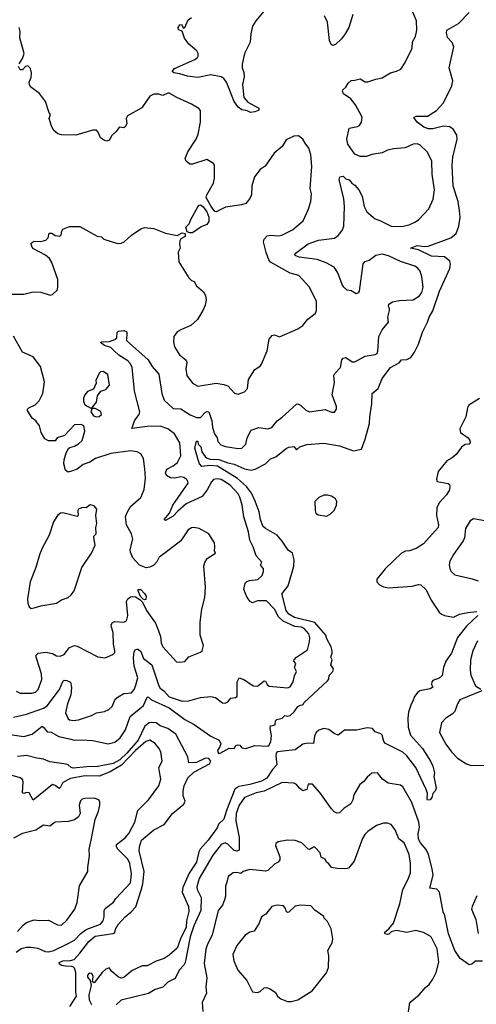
# Model space of a CAD drawing. Extents: x 2057697 to 2160550, y 827490 to 1016834.
# Tile 398 of 509: x 2071372 to 2074890, y 1000931 to 1008515. Entities that reach past the tile are written whole.
import ezdxf

# ---------------------------------------------------------------- set-up
doc = ezdxf.new("R2010")
doc.units = 0

msp = doc.modelspace()

# ---------------------------------------------------------------- linework, layer by layer
at = {"layer": '0CON20XD'}
for points in [[(2071245, 1003017.5), (2071405, 1002993.3), (2071469.3, 1003010.7), (2071545, 1003072.5), (2071561.7, 1003061.7), (2071585, 1003030), (2071615, 1003027.5), (2071673.5, 1002993.5), (2071755, 1002975.6), (2071795, 1002965.8), (2071845, 1002968.6), (2071935, 1002961.9), (2072055, 1002936.7), (2072105, 1002949.5), (2072146.1, 1002983.9), (2072187.8, 1003045), (2072222.7, 1003147.3), (2072326.1, 1003233.9), (2072355, 1003295.8), (2072365, 1003297.5), (2072387.4, 1003277.4), (2072524.1, 1003214.1), (2072645, 1003124.5), (2072716.6, 1003086.6), (2072845, 1002995.7), (2072910, 1002965), (2072921.7, 1002938.3), (2072915.6, 1002915), (2072896.5, 1002885), (2072905, 1002864), (2072918, 1002865), (2072985, 1002903.6), (2073025, 1002900.8), (2073037.5, 1002925), (2073049.8, 1002930.2), (2073067.6, 1002927.6), (2073085, 1002906.7), (2073115, 1002902), (2073185, 1002924.2), (2073285, 1002920.7), (2073295, 1002926.4), (2073306, 1002955), (2073312.8, 1003002.8), (2073303.1, 1003055), (2073305, 1003076.2), (2073340, 1003085), (2073343.5, 1003115), (2073354.7, 1003125.3), (2073393.6, 1003136.4), (2073414.7, 1003155.3), (2073435, 1003150.9), (2073455, 1003156.2), (2073487.1, 1003185), (2073515.5, 1003225), (2073535, 1003236.1), (2073555, 1003238.8), (2073564.1, 1003255.9), (2073745, 1003422.5), (2073753.3, 1003435), (2073757.5, 1003465), (2073784.2, 1003495), (2073788.8, 1003515), (2073769.4, 1003545), (2073779.4, 1003585), (2073770.5, 1003605), (2073780.9, 1003635), (2073780.4, 1003655), (2073772.9, 1003685), (2073738.8, 1003745), (2073732, 1003775), (2073645, 1003873.3), (2073490, 1003910), (2073446.7, 1003935), (2073425, 1003964.5), (2073393.9, 1004085), (2073395.5, 1004095), (2073441.7, 1004155), (2073485.7, 1004305), (2073487.9, 1004355), (2073472.9, 1004405), (2073439.6, 1004429.6), (2073395, 1004497.5), (2073355, 1004543.8), (2073265, 1004596), (2073245.8, 1004615), (2073227.5, 1004665), (2073218.5, 1004725), (2073185.7, 1004805.7), (2073158.3, 1004868.3), (2073119.1, 1004919.1), (2073051.6, 1004981.6), (2072896.7, 1005076.7), (2072837.7, 1005082.3), (2072775, 1005072.9), (2072757.5, 1005095), (2072746.7, 1005125), (2072721.4, 1005215), (2072735, 1005267.5), (2072745, 1005267.5), (2072746.2, 1005245), (2072766.7, 1005225), (2072776.8, 1005186.8), (2072800.1, 1005150.1), (2072816.8, 1005136.8), (2072839.7, 1005129.7), (2072907.1, 1005127.1), (2072975, 1005101.4), (2073025, 1005091), (2073105, 1005055.2), (2073155, 1005045.3), (2073187.4, 1005052.6), (2073266.6, 1005093.4), (2073305, 1005133.3), (2073345, 1005148.8), (2073425, 1005212.5), (2073445, 1005221.4), (2073485, 1005228.8), (2073505, 1005202.5), (2073530, 1005225), (2073585, 1005243.3), (2073715, 1005254.4), (2073835, 1005233.3), (2073945, 1005193.1), (2074005, 1005208.1), (2074033.8, 1005283.8), (2074067.7, 1005405), (2074068.7, 1005455), (2074085.3, 1005555), (2074087.7, 1005635), (2074134.8, 1005675.2), (2074165, 1005752.5), (2074228.5, 1005835), (2074295, 1005873.3), (2074315, 1005895.6), (2074355, 1005898.8), (2074385, 1005913.1), (2074415, 1005954.4), (2074445.4, 1006015), (2074475, 1006108), (2074515.3, 1006184.7), (2074526.5, 1006223.5), (2074556.5, 1006273.5), (2074605.9, 1006425), (2074685, 1006598.8), (2074692.3, 1006635), (2074686.2, 1006655), (2074645, 1006687.2), (2074545, 1006694.4), (2074445, 1006741.3), (2074382.5, 1006755), (2074435, 1006776.8), (2074487.5, 1006767.5), (2074520.1, 1006769.9), (2074693.8, 1006835), (2074735, 1006868), (2074756.7, 1006925), (2074765.5, 1006995), (2074761.8, 1007045), (2074750, 1007115), (2074712.6, 1007232.6), (2074705.3, 1007395), (2074710, 1007455), (2074741.8, 1007595), (2074740.5, 1007625), (2074715, 1007670), (2074685, 1007690.9), (2074637.5, 1007695), (2074554.3, 1007674.3), (2074521.2, 1007675), (2074485, 1007686.6), (2074435.6, 1007725), (2074409.3, 1007760.7), (2074427.1, 1007772.9), (2074515, 1007771.1), (2074584.2, 1007815.8), (2074637.1, 1007875), (2074701.8, 1008005), (2074709.1, 1008045), (2074681.8, 1008145), (2074716.9, 1008305), (2074705, 1008339.4), (2074669.1, 1008379.1), (2074660, 1008415), (2074663.2, 1008435), (2074753.2, 1008485), (2074835, 1008571.5)], [(2073295, 1008630), (2073190.7, 1008505), (2073166.9, 1008465), (2073153.3, 1008406.7), (2073149.2, 1008340.8), (2073104.6, 1008255), (2073087, 1008173), (2073086.5, 1008145), (2073099.1, 1008109.1), (2073102.9, 1008075), (2073089.4, 1008015), (2073098.9, 1007915), (2073130, 1007880), (2073210, 1007835), (2073216.7, 1007825), (2073210, 1007815), (2073185, 1007806.2), (2073150.7, 1007800.7), (2073125, 1007812.5), (2073085, 1007820), (2073055, 1007840), (2073024.5, 1007885), (2072965.5, 1008035), (2072945, 1008061.1), (2072925, 1008074.6), (2072845, 1008089.4), (2072745, 1008070), (2072665, 1008080), (2072605, 1008098.9), (2072560, 1008105), (2072546.7, 1008115), (2072565, 1008139.2), (2072722.7, 1008207.3), (2072743.3, 1008225), (2072746.7, 1008235), (2072746.2, 1008255), (2072736.7, 1008275), (2072675, 1008326.9), (2072642.2, 1008372.2), (2072625, 1008426.2), (2072596.2, 1008436.2), (2072593.5, 1008455), (2072605, 1008475.5), (2072618.9, 1008478.9), (2072635, 1008450), (2072645, 1008454.3), (2072669.2, 1008515), (2072695, 1008532.9)], [(2074131.7, 1005961.7), (2074138.8, 1006075), (2074163.8, 1006125), (2074213.8, 1006185), (2074208, 1006225), (2074222.5, 1006275), (2074221.7, 1006291.7), (2074213.3, 1006305), (2074217.5, 1006325), (2074245, 1006342.5), (2074295, 1006352.5), (2074405, 1006357.8), (2074451.7, 1006388.3), (2074470.9, 1006415), (2074480.9, 1006455), (2074470.5, 1006535), (2074457.4, 1006577.4), (2074436, 1006605), (2074417.2, 1006617.2), (2074305, 1006652), (2074215, 1006695.8), (2074165, 1006708.8), (2074115, 1006698.1), (2074065, 1006660.9), (2074028.9, 1006651.1), (2074015.7, 1006635), (2073986.7, 1006425), (2073979.5, 1006410.5), (2073965, 1006404), (2073925.9, 1006425.9), (2073895, 1006430.8), (2073868.8, 1006455), (2073855.7, 1006475.7), (2073822.7, 1006565), (2073795, 1006610), (2073733.4, 1006643.4), (2073665, 1006668), (2073525, 1006686.7), (2073498.8, 1006695), (2073490, 1006705), (2073494, 1006715), (2073595, 1006789.2), (2073675, 1006817.3), (2073797.8, 1006832.2), (2073826.3, 1006853.7), (2073857.8, 1006892.2), (2073870, 1006925), (2073874.6, 1007075), (2073870, 1007135), (2073834.3, 1007285), (2073840, 1007305), (2073865, 1007310), (2073885, 1007290), (2073910.7, 1007280.7), (2073932.5, 1007255), (2073955, 1007241.2), (2073984, 1007205), (2074010, 1007155), (2074027.1, 1007075), (2074048, 1007035), (2074110.5, 1006980.5), (2074148, 1006968), (2074234.7, 1006924.7), (2074315, 1006922.2), (2074374.1, 1006935.9), (2074416.7, 1006955), (2074445, 1006974), (2074525, 1007058.8), (2074557.2, 1007132.8), (2074567.5, 1007205), (2074549.6, 1007325), (2074546.5, 1007425), (2074515, 1007494), (2074455, 1007550), (2074435, 1007558.6), (2074405, 1007555.7), (2074343, 1007527), (2074255, 1007520), (2074205, 1007509.4), (2074165, 1007490), (2074085, 1007475.6), (2074045, 1007460), (2073995, 1007461.2), (2073955, 1007480), (2073899.2, 1007555), (2073891.9, 1007595), (2073910.3, 1007679.7), (2073975, 1007691.2), (2073990, 1007700), (2074006.2, 1007725), (2074011.2, 1007765), (2073958.6, 1007858.6), (2073923.3, 1007905), (2073868, 1007945), (2073858.8, 1007965), (2073861.2, 1007975), (2073886.2, 1007995), (2073903.1, 1008026.9), (2073925, 1008046.2), (2073955, 1008048), (2073995, 1008060), (2074035, 1008036), (2074055, 1008035.8), (2074115, 1008058), (2074165, 1008066.7), (2074230, 1008105), (2074275, 1008117.5), (2074310, 1008135), (2074343.3, 1008185), (2074395.8, 1008295), (2074398.6, 1008345), (2074421.9, 1008385), (2074433.1, 1008435), (2074430, 1008505), (2074398.8, 1008578.8)], [(2073938.8, 1008555), (2073906.9, 1008455), (2073880.8, 1008405), (2073851.5, 1008368.5), (2073805, 1008324), (2073785, 1008316.7), (2073772.7, 1008322.7), (2073758.8, 1008355), (2073744.3, 1008495), (2073721.2, 1008545)], [(2071367.5, 1008175), (2071393.9, 1008216.1), (2071406.7, 1008255), (2071373.3, 1008375), (2071376.4, 1008423.6), (2071368.8, 1008455)], [(2071285, 1006402), (2071405, 1006401.2), (2071475, 1006420), (2071535, 1006416.7), (2071607, 1006393), (2071625, 1006397.5), (2071663.3, 1006435), (2071667.5, 1006465), (2071666.2, 1006515), (2071620, 1006645), (2071602, 1006675), (2071570.3, 1006700.3), (2071472.8, 1006752.8), (2071462.5, 1006775), (2071462, 1006795), (2071485, 1006809.2), (2071535, 1006805.8), (2071572.7, 1006817.3), (2071591.2, 1006835), (2071598.3, 1006871.7), (2071619.5, 1006869.5), (2071646.4, 1006853.6), (2071681.7, 1006848.3), (2071691.7, 1006858.3), (2071697.5, 1006885), (2071705, 1006902.5), (2071755, 1006923.3), (2071835, 1006921.2), (2071968.3, 1006848.3), (2072001.7, 1006841.7), (2072020, 1006825), (2072125, 1006790), (2072155, 1006794), (2072177.5, 1006805), (2072233.3, 1006855), (2072305, 1006903.8), (2072335, 1006913.8), (2072405, 1006906.2), (2072495, 1006871.2), (2072585, 1006852.5), (2072625, 1006872.5), (2072648.3, 1006868.3), (2072647.5, 1006845), (2072613.6, 1006826.4), (2072607, 1006813), (2072602.5, 1006785), (2072608.8, 1006755), (2072593.6, 1006723.6), (2072599.5, 1006649.5), (2072675, 1006526.7), (2072695, 1006506.7), (2072717.7, 1006497.7), (2072734.1, 1006464.1), (2072788.3, 1006418.3), (2072805, 1006390), (2072810, 1006355), (2072801.2, 1006315), (2072784, 1006275), (2072742.9, 1006205), (2072690.9, 1006159.1), (2072620.3, 1006129.7), (2072585, 1006110), (2072560, 1006075), (2072558, 1006035), (2072565.8, 1005995), (2072602.6, 1005932.6), (2072655, 1005893.8), (2072658.9, 1005875), (2072651.4, 1005825), (2072661.4, 1005775), (2072705, 1005716.2), (2072745, 1005692.5), (2072885, 1005716.5), (2072945.5, 1005705.5), (2072975, 1005694), (2073027.9, 1005637.9), (2073055, 1005631.4), (2073105, 1005649.2), (2073126.5, 1005675), (2073135, 1005743.8), (2073185, 1005821.2), (2073223.9, 1005846.1), (2073235, 1005862.5), (2073278.6, 1005965), (2073294, 1006055), (2073318, 1006082), (2073335, 1006088.8), (2073375, 1006072.5), (2073515.9, 1006134.1), (2073555, 1006160), (2073592.4, 1006207.6), (2073637, 1006243), (2073651.2, 1006255), (2073658.8, 1006275), (2073658.8, 1006345), (2073605.8, 1006455.8), (2073523.8, 1006545), (2073455, 1006563.5), (2073305, 1006647.8), (2073292.1, 1006665), (2073270.8, 1006720.8), (2073251.2, 1006805), (2073255, 1006825.7), (2073279.2, 1006850.8), (2073306.1, 1006856.1), (2073365, 1006850.9), (2073392.5, 1006855), (2073475, 1006897.5), (2073555.8, 1006965), (2073595, 1007050), (2073615.6, 1007115), (2073620, 1007175), (2073610, 1007215), (2073624.1, 1007384.1), (2073615.8, 1007475), (2073598.8, 1007525), (2073572.9, 1007562.9), (2073553.3, 1007595), (2073519.3, 1007619.3), (2073485, 1007616.7), (2073425, 1007588.8), (2073395, 1007538.8), (2073332.7, 1007487.3), (2073264.3, 1007385.7), (2073225, 1007360), (2073182, 1007305), (2073161.4, 1007235), (2073157.1, 1007165), (2073145, 1007136.7), (2073115, 1007100), (2073081.3, 1007088.7), (2072958.1, 1007071.9), (2072885, 1007034.4), (2072875, 1007038.6), (2072846.7, 1007075), (2072809.4, 1007145), (2072814.4, 1007165.6), (2072865.6, 1007255), (2072874.4, 1007295.6), (2072872, 1007395), (2072865, 1007406.2), (2072815, 1007437.1), (2072705, 1007402.9), (2072682.1, 1007402.1), (2072655.8, 1007425), (2072648.1, 1007445), (2072667, 1007497), (2072731.9, 1007595), (2072747.2, 1007632.8), (2072765.6, 1007725), (2072766.2, 1007815), (2072751.7, 1007831.7), (2072696.2, 1007865), (2072582, 1007915), (2072525, 1007947.8), (2072515, 1007949.5), (2072475, 1007930), (2072445, 1007940.6), (2072405, 1007940.9), (2072374.1, 1007925.9), (2072313.3, 1007836.7), (2072203.3, 1007775), (2072192.5, 1007755), (2072197.5, 1007715), (2072186.4, 1007693.6), (2072175, 1007682.5), (2072145, 1007687.5), (2072135, 1007682.5), (2072115.9, 1007654.1), (2072079.5, 1007620.5), (2072065, 1007587.5), (2072045, 1007580), (2072025, 1007583.3), (2071994.1, 1007604.1), (2071977.7, 1007647.7), (2071963.6, 1007663.6), (2071935, 1007663.8), (2071805, 1007624.4), (2071695, 1007628), (2071667.5, 1007635), (2071635, 1007662.5), (2071616.7, 1007695), (2071600, 1007755), (2071610, 1007785), (2071598.3, 1007798.3), (2071572.5, 1007885), (2071525.9, 1007945.9), (2071457, 1007997), (2071447.5, 1008015), (2071446.2, 1008035), (2071459.7, 1008070.3), (2071464.4, 1008105), (2071455, 1008138.8), (2071435, 1008158.8), (2071416.4, 1008153.6), (2071395, 1008130), (2071375, 1008130), (2071362.5, 1008155)], [(2072682.5, 1006872.5), (2072661.7, 1006881.7), (2072653, 1006917), (2072678.3, 1006941.7), (2072690, 1006975), (2072745, 1007073.3), (2072755, 1007086.2), (2072765, 1007088.8), (2072785, 1007074), (2072813.5, 1007035), (2072829.6, 1006995), (2072829.5, 1006960.5), (2072813.2, 1006936.8), (2072771.7, 1006918.3), (2072705, 1006874), (2072682.5, 1006872.5)], [(2071325, 1003143.1), (2071425, 1003166.2), (2071555, 1003211.1), (2071585, 1003230), (2071680.4, 1003355), (2071705, 1003418.8), (2071715, 1003427.1), (2071735.8, 1003424.2), (2071765, 1003412), (2071772.1, 1003372.1), (2071765.8, 1003314.2), (2071739.7, 1003245), (2071726.2, 1003175), (2071745, 1003130), (2071755, 1003122.9), (2071785, 1003118.1), (2071826.6, 1003123.4), (2071925, 1003155.8), (2071964.5, 1003175.5), (2072025, 1003187.1), (2072059.3, 1003200.7), (2072084.3, 1003225), (2072108.3, 1003281.7), (2072130.5, 1003299.5), (2072175, 1003324.2), (2072235, 1003331.2), (2072255, 1003356.2), (2072265, 1003381.2), (2072281.8, 1003445), (2072254.8, 1003534.8), (2072249.3, 1003600.7), (2072253.5, 1003646.5), (2072265, 1003663.3), (2072275, 1003666.2), (2072285, 1003666.2), (2072305, 1003647.5), (2072327.1, 1003595), (2072389.2, 1003545), (2072443.2, 1003385), (2072455, 1003365.6), (2072483.5, 1003345), (2072525, 1003299.6), (2072625, 1003265.5), (2072675, 1003267.7), (2072765, 1003294.4), (2072845, 1003303.1), (2072880, 1003295), (2072935, 1003253.8), (2072955, 1003250), (2072975, 1003260), (2073000, 1003290), (2073035.7, 1003294.3), (2073047, 1003303), (2073047.5, 1003415), (2073062.5, 1003445), (2073105, 1003431.4), (2073149.2, 1003399.2), (2073175, 1003383.3), (2073205, 1003380.5), (2073255, 1003423.3), (2073265, 1003420), (2073278.6, 1003395), (2073295, 1003381.4), (2073435, 1003370), (2073455, 1003376), (2073478.5, 1003415), (2073488.8, 1003461.2), (2073504.4, 1003495), (2073490.5, 1003525), (2073499.2, 1003555), (2073484, 1003575), (2073486.2, 1003585), (2073506.2, 1003605), (2073589.4, 1003660.6), (2073605.6, 1003724.4), (2073606.5, 1003755), (2073598.8, 1003785), (2073565, 1003824.6), (2073544.8, 1003834.8), (2073492.1, 1003842.1), (2073402, 1003882), (2073365.9, 1003915.9), (2073335, 1003975.5), (2073275, 1004038.8), (2073205, 1004040), (2073165, 1004024.3), (2073147.5, 1004035), (2073125, 1004064.2), (2073098.8, 1004125), (2073110, 1004175), (2073122.4, 1004187.6), (2073142.5, 1004195), (2073206.7, 1004203.3), (2073241.4, 1004235), (2073250.3, 1004265), (2073250, 1004285), (2073227.5, 1004315), (2073236.8, 1004336.8), (2073194, 1004385), (2073170, 1004455), (2073145.5, 1004505), (2073135, 1004570), (2073099.3, 1004685), (2073085.4, 1004775), (2073067.6, 1004837.6), (2073055, 1004863.1), (2072995, 1004929.2), (2072925, 1004973.5), (2072895, 1004978.9), (2072866.7, 1004973.3), (2072849.1, 1004955), (2072816.7, 1004893.3), (2072777.6, 1004842.4), (2072655, 1004786.5), (2072589.8, 1004730.2), (2072555, 1004691.3), (2072495, 1004658), (2072486.2, 1004665), (2072526.9, 1004713.1), (2072551.4, 1004775), (2072635, 1004894.4), (2072670, 1004945), (2072665.8, 1004965), (2072656, 1004975), (2072638, 1004988), (2072615, 1004993.3), (2072565, 1004983.6), (2072535, 1004985.4), (2072503.3, 1005003.3), (2072494.6, 1005024.6), (2072506.1, 1005053.9), (2072555, 1005078.5), (2072587.1, 1005105), (2072613.8, 1005155), (2072607.1, 1005255), (2072564.6, 1005325), (2072515, 1005364.3), (2072455, 1005383.5), (2072355, 1005381.4), (2072237.5, 1005367.5), (2072258.4, 1005431.6), (2072293.1, 1005475), (2072298.7, 1005495), (2072255.9, 1005655), (2072237.9, 1005835), (2072225.4, 1005865), (2072206.8, 1005886.8), (2072135, 1005931.8), (2072099.1, 1005965), (2072075, 1005990), (2072026.7, 1006005), (2071995, 1006027.5), (2072006.1, 1006033.9), (2072064.4, 1006035.6), (2072105, 1006050.8), (2072120, 1006065), (2072124, 1006105), (2072134.3, 1006115.7), (2072175, 1006120), (2072193, 1006113), (2072197.5, 1006105), (2072196.2, 1006045), (2072362.7, 1005895), (2072392.3, 1005845), (2072445.6, 1005785), (2072466.9, 1005635), (2072486.7, 1005585), (2072555, 1005520), (2072615, 1005518.9), (2072685, 1005470.8), (2072735, 1005450), (2072765, 1005450.6), (2072805, 1005490.9), (2072817.5, 1005497.5), (2072830.8, 1005495), (2072852.7, 1005425), (2072858.2, 1005375), (2072872.2, 1005325), (2072893.1, 1005293.1), (2072900, 1005265), (2072921.2, 1005241.2), (2072958.6, 1005228.6), (2073055, 1005212.9), (2073085, 1005216), (2073115.5, 1005244.5), (2073125.5, 1005295), (2073155.4, 1005354.6), (2073215, 1005374.4), (2073285, 1005364.4), (2073315, 1005374.4), (2073355, 1005425.8), (2073395, 1005453.8), (2073505, 1005553.1), (2073515, 1005555.6), (2073537, 1005547), (2073577, 1005507), (2073605, 1005494.3), (2073725, 1005512.5), (2073775, 1005492.5), (2073797, 1005493), (2073813.8, 1005515), (2073814, 1005535), (2073778.8, 1005625), (2073798.3, 1005721.7), (2073791.9, 1005775), (2073799.8, 1005790.2), (2073844, 1005835), (2073854.5, 1005895.5), (2073865, 1005908), (2073885, 1005912.5), (2073935, 1005880), (2073955, 1005880), (2074035, 1005923.8), (2074110, 1005935), (2074125.8, 1005944.2), (2074131.7, 1005961.7)], [(2071526.9, 1003516.9), (2071498.1, 1003605), (2071500.5, 1003619.5), (2071513.8, 1003635), (2071575, 1003644.5), (2071625, 1003633.5), (2071655, 1003614.4), (2071685, 1003613.3), (2071715, 1003625.6), (2071755, 1003678.6), (2071795, 1003694), (2071815, 1003690), (2071975, 1003608), (2072030.7, 1003599.3), (2072090, 1003625), (2072105, 1003640), (2072106.7, 1003655), (2072095.9, 1003705.9), (2072093.5, 1003795), (2072078.5, 1003835), (2072077.8, 1003855), (2072087.5, 1003872.5), (2072105, 1003880.5), (2072175, 1003875.7), (2072195, 1003883.8), (2072205.5, 1003925), (2072195.5, 1004035), (2072205.7, 1004055), (2072225, 1004068.9), (2072245, 1004073.1), (2072265, 1004068.6), (2072298.9, 1004048.9), (2072318.9, 1004028.9), (2072350.6, 1003965), (2072417.6, 1003867.6), (2072438.1, 1003815), (2072457.5, 1003765), (2072463.1, 1003715), (2072475.4, 1003685.4), (2072579.3, 1003569.3), (2072605, 1003566), (2072645, 1003572), (2072675, 1003606.7), (2072765, 1003644.6), (2072777.1, 1003655), (2072788.8, 1003695), (2072764, 1003775), (2072763.3, 1003875), (2072776.7, 1003975), (2072800, 1004065), (2072803.8, 1004145), (2072790, 1004305), (2072798, 1004335), (2072818, 1004365), (2072880, 1004405), (2072872.5, 1004425), (2072876.7, 1004455), (2072872.5, 1004485), (2072830, 1004555), (2072755, 1004595.7), (2072715, 1004602.9), (2072695, 1004600), (2072670, 1004585), (2072615, 1004501.2), (2072491.2, 1004405), (2072447.1, 1004375), (2072430, 1004340), (2072405, 1004314), (2072375, 1004297.5), (2072345.8, 1004294.2), (2072295, 1004314.3), (2072245, 1004370.8), (2072226.7, 1004415), (2072224.5, 1004435), (2072243.8, 1004515), (2072234.6, 1004555), (2072194.5, 1004625), (2072187.1, 1004685), (2072197.1, 1004715), (2072226.9, 1004765), (2072306.3, 1004833.7), (2072332.6, 1004897.4), (2072341.1, 1004985), (2072336.4, 1005055), (2072326.9, 1005135), (2072305, 1005172), (2072276.5, 1005186.5), (2072225, 1005194.6), (2072075.4, 1005174.6), (2071956.2, 1005135), (2071912.6, 1005107.4), (2071860.6, 1005089.4), (2071815, 1005053.1), (2071772.2, 1005037.8), (2071745, 1005031.2), (2071725.7, 1005045.7), (2071712.5, 1005095), (2071714, 1005125), (2071731.2, 1005178.8), (2071748.8, 1005211.2), (2071758.8, 1005221.2), (2071795, 1005230.8), (2071825, 1005249.2), (2071853.1, 1005275), (2071874.2, 1005345), (2071865.9, 1005385.9), (2071845, 1005396.7), (2071795, 1005393.3), (2071716.4, 1005313.6), (2071660, 1005295), (2071645, 1005272.5), (2071595, 1005270), (2071565, 1005287.5), (2071538.8, 1005335), (2071525, 1005387.5), (2071497.5, 1005425), (2071467.5, 1005445), (2071433.3, 1005505), (2071433.3, 1005515), (2071442.5, 1005525), (2071490.5, 1005549.5), (2071521.7, 1005578.3), (2071550, 1005635), (2071562.5, 1005725), (2071533.9, 1005843.9), (2071475, 1005917.5), (2071393.3, 1005955), (2071325, 1006076.7)], [(2071925, 1005520), (2071965, 1005570), (2071973, 1005617), (2071997, 1005653), (2072035, 1005667.5), (2072065, 1005700), (2072051.2, 1005781.2), (2072015, 1005806.2), (2071995, 1005803.3), (2071985, 1005792.5), (2071960, 1005735), (2071962.5, 1005715), (2071940, 1005670), (2071895, 1005652.5), (2071873.9, 1005626.1), (2071865, 1005600), (2071863.8, 1005575), (2071875, 1005547.5), (2071925, 1005520)], [(2074915, 1005596.3), (2074831.8, 1005545), (2074821.2, 1005525), (2074809.7, 1005455), (2074764.6, 1005364.6), (2074769.1, 1005335), (2074826.9, 1005295), (2074840, 1005275), (2074844.2, 1005255), (2074835.4, 1005244.6), (2074805, 1005242.5), (2074776.6, 1005223.4), (2074735, 1005165.7), (2074705, 1005141.1), (2074662.2, 1005117.8), (2074595.7, 1005035), (2074582.9, 1004975), (2074587.7, 1004957.7), (2074672.3, 1004942.3), (2074683.3, 1004935), (2074686.2, 1004925), (2074682.5, 1004895), (2074660.6, 1004855), (2074605, 1004793.1), (2074586.6, 1004755), (2074583.7, 1004695), (2074597.9, 1004625), (2074596.7, 1004605), (2074483.1, 1004476.9), (2074427.3, 1004442.7), (2074375, 1004424.6), (2074345, 1004421.2), (2074315, 1004405.9), (2074188.8, 1004285), (2074122.9, 1004205), (2074124.5, 1004185), (2074145, 1004161.8), (2074175, 1004146.5), (2074215, 1004139.8), (2074395, 1004151.5), (2074445, 1004165.9), (2074462, 1004162), (2074504.5, 1004124.5), (2074542.9, 1004045), (2074605, 1003952.5), (2074623.3, 1003935), (2074645, 1003926.7), (2074715, 1003912.1), (2074761.2, 1003935), (2074825, 1003950), (2074895, 1003957.1)], [(2071965, 1005456.2), (2071985, 1005458.8), (2072002.5, 1005475), (2071996.4, 1005496.4), (2071955, 1005520), (2071930, 1005520), (2071920, 1005495), (2071940, 1005465), (2071965, 1005456.2)], [(2073735, 1004691.5), (2073765, 1004705.4), (2073795.2, 1004734.8), (2073812.9, 1004775), (2073815.3, 1004805), (2073804.8, 1004824.8), (2073775, 1004845.5), (2073745, 1004853.6), (2073715, 1004853.6), (2073675.8, 1004835), (2073645.7, 1004805), (2073647.8, 1004735), (2073654.6, 1004714.6), (2073670.9, 1004700.9), (2073735, 1004691.5)], [(2071460.7, 1003980.7), (2071485, 1003984), (2071535, 1004000), (2071655, 1004022), (2071695, 1004046), (2071745, 1004063.8), (2071770, 1004085), (2071791.2, 1004115), (2071850.8, 1004295), (2071925, 1004406.2), (2071953.5, 1004466.5), (2071942.7, 1004527.3), (2071943.6, 1004536.4), (2071962, 1004555), (2071958, 1004605), (2071965.8, 1004635), (2071959.4, 1004695), (2071965.6, 1004745), (2071945, 1004770), (2071915, 1004777.5), (2071885, 1004756.2), (2071855, 1004756.7), (2071826.1, 1004743.9), (2071820, 1004735), (2071822.5, 1004695), (2071815, 1004687.5), (2071705, 1004716.5), (2071685.8, 1004714.2), (2071663, 1004697), (2071632.1, 1004647.9), (2071598.8, 1004545), (2071544.4, 1004445.6), (2071525.7, 1004394.3), (2071497.5, 1004295), (2071452.9, 1004185), (2071432.9, 1004055), (2071435, 1004020), (2071445, 1003992.5), (2071460.7, 1003980.7)], [(2074955, 1004654.3), (2074869.5, 1004670.5), (2074843.3, 1004655), (2074808, 1004595), (2074798, 1004525), (2074787.9, 1004502.1), (2074715, 1004396.7), (2074686.7, 1004345), (2074681.2, 1004315), (2074686.7, 1004285), (2074696.7, 1004265), (2074725, 1004240), (2074857.7, 1004207.7), (2074905, 1004194)], [(2072335, 1004046.7), (2072322.5, 1004052.5), (2072302.1, 1004072.1), (2072284.2, 1004115), (2072285, 1004126.7), (2072305, 1004125.8), (2072334.2, 1004095), (2072345.7, 1004075), (2072345, 1004050), (2072335, 1004046.7)], [(2074902.5, 1003925), (2074815, 1003844.6), (2074745, 1003755.5), (2074698.7, 1003635), (2074656.4, 1003573.6), (2074637.9, 1003525), (2074626.9, 1003465), (2074605, 1003444.4), (2074556.2, 1003425), (2074547.5, 1003415), (2074543.8, 1003395), (2074555.8, 1003375), (2074535, 1003361.8), (2074493.9, 1003353.9), (2074453.9, 1003346.1), (2074438.6, 1003335), (2074415, 1003302.5), (2074402.2, 1003265), (2074387.4, 1003242.6), (2074367.4, 1003182.6), (2074362.2, 1003135), (2074364.5, 1003065), (2074382.2, 1003005), (2074475, 1002901.4), (2074537.8, 1002805), (2074555.6, 1002765), (2074568.8, 1002715), (2074563.8, 1002685), (2074580, 1002595), (2074575, 1002577.5), (2074554.1, 1002555.9), (2074548.6, 1002525), (2074535, 1002505.7), (2074515, 1002504), (2074510.5, 1002510.5), (2074513.6, 1002555), (2074503.9, 1002585), (2074423.9, 1002755), (2074355.6, 1002845.6), (2074325, 1002874.5), (2074190.1, 1002940.1), (2074178.2, 1002955), (2074164.5, 1003005), (2074154.7, 1003014.7), (2074110.8, 1003030.8), (2074090, 1003055), (2074048.3, 1003061.7), (2073967.7, 1003042.3), (2073875, 1003042.5), (2073825, 1003004), (2073795, 1003017.1), (2073755, 1003048.9), (2073715, 1003056.2), (2073677.6, 1003042.4), (2073656.7, 1003025), (2073644.6, 1002995.4), (2073635, 1002940), (2073592.1, 1002942.1), (2073555, 1002933.9), (2073495, 1002890), (2073356.6, 1002875), (2073347.8, 1002865), (2073345.1, 1002845.1), (2073354.7, 1002775.3), (2073320, 1002740), (2073276.8, 1002673.2), (2073235, 1002648.7), (2073145, 1002623.7), (2073060.3, 1002609.7), (2073030.8, 1002589.2), (2072964.6, 1002425), (2072945, 1002356.7), (2072905, 1002317.5), (2072895, 1002290), (2072824.5, 1002195), (2072763.4, 1002126.6), (2072752.7, 1002105), (2072735, 1002027.1), (2072678.1, 1001941.9), (2072629.3, 1001830.7), (2072625.4, 1001794.6), (2072672.5, 1001685), (2072676.8, 1001645), (2072656.4, 1001575), (2072654.6, 1001525), (2072611, 1001435), (2072585, 1001364.4), (2072525, 1001310), (2072485, 1001283.3), (2072425, 1001263.3), (2072355, 1001226.7), (2072315, 1001227.5), (2072238.3, 1001191.7), (2072175, 1001137.5), (2072155, 1001133.3), (2072131.7, 1001141.7), (2072083.6, 1001183.6), (2072061.7, 1001211.7), (2072035, 1001201.2), (2072007.5, 1001175), (2071945, 1001097.5), (2071933.3, 1001103.3), (2071938.8, 1001145), (2071927.7, 1001167.7), (2071908.3, 1001171.7), (2071893.6, 1001156.4), (2071895, 1001140), (2071914.6, 1001114.6), (2071923.8, 1001075), (2071906.1, 1001005), (2071907.6, 1000965), (2071925, 1000928.5)], [(2074899.5, 1003730.5), (2074864.4, 1003655), (2074845.5, 1003585), (2074842.5, 1003505), (2074847.2, 1003467.2), (2074883.3, 1003385), (2074925, 1003359.4)], [(2071345, 1003343.1), (2071375, 1003328.2), (2071465, 1003327.9), (2071495, 1003336.7), (2071515.3, 1003354.7), (2071542.4, 1003432.4), (2071540.5, 1003475), (2071526.9, 1003516.9)], [(2074932.5, 1003345), (2074763, 1003277), (2074744.4, 1003245.6), (2074724.2, 1003185.8), (2074704.1, 1003165.9), (2074655, 1003136.2), (2074621.7, 1003098.3), (2074606, 1003025), (2074655, 1002933.8), (2074698, 1002875), (2074745, 1002826), (2074815, 1002782.2), (2074851.1, 1002771.1), (2075032, 1002772)], [(2071760, 1000915), (2071811.2, 1000995), (2071805.4, 1001025), (2071803.8, 1001175), (2071795, 1001210), (2071787, 1001217), (2071775, 1001223.3), (2071725, 1001223.8), (2071695, 1001231.2), (2071680, 1001240), (2071677, 1001253), (2071705, 1001266.9), (2071765, 1001267.5), (2071793, 1001277), (2071836, 1001324), (2071904.3, 1001415.7), (2071955, 1001455.1), (2072093.4, 1001476.6), (2072106, 1001485), (2072111.2, 1001508.8), (2072130, 1001545), (2072184.1, 1001605.9), (2072228.9, 1001641.1), (2072267, 1001683), (2072308.7, 1001811.3), (2072321.1, 1001858.9), (2072330.6, 1001955), (2072292.1, 1002112.1), (2072294.5, 1002145), (2072311.8, 1002195), (2072405, 1002275.8), (2072485, 1002316.2), (2072548.6, 1002401.4), (2072637.1, 1002472.9), (2072646, 1002495), (2072632.7, 1002537.3), (2072631.1, 1002575), (2072640.8, 1002615), (2072668.6, 1002675), (2072715, 1002718.5), (2072835, 1002784.5), (2072844.5, 1002805), (2072829.4, 1002825), (2072805, 1002828.2), (2072735, 1002794.4), (2072675, 1002791.4), (2072667.9, 1002837.9), (2072575, 1003011.4), (2072515, 1003056.2), (2072455, 1003076.7), (2072425, 1003098.1), (2072387.3, 1003102.7), (2072370.9, 1003099.1), (2072336.8, 1003073.2), (2072284.1, 1002965), (2072198.1, 1002865), (2072145, 1002813.3), (2072092.5, 1002785), (2071975, 1002761.7), (2071888.9, 1002761.1), (2071785, 1002750.4), (2071768, 1002755), (2071746.2, 1002776.2), (2071731.5, 1002781.5), (2071605, 1002800), (2071555, 1002819.4), (2071505, 1002827.5)], [(2071345, 1001332.7), (2071385, 1001360.9), (2071425, 1001371.3), (2071462, 1001372), (2071512.4, 1001362.4), (2071568.1, 1001338.1), (2071595, 1001334.7), (2071635, 1001344.8), (2071736.5, 1001393.5), (2071795, 1001426.4), (2071845, 1001479.6), (2071883.5, 1001506.5), (2071995, 1001549.4), (2072015, 1001574.2), (2072024.4, 1001605), (2072024.4, 1001655), (2072030, 1001670), (2072095, 1001719.2), (2072113, 1001747), (2072225, 1001868), (2072234.7, 1001935), (2072220.6, 1002015), (2072205, 1002048.9), (2072129.6, 1002125), (2072117.5, 1002145), (2072117.4, 1002162.6), (2072185, 1002212.5), (2072212.7, 1002247.3), (2072258.5, 1002335), (2072283.1, 1002425), (2072365, 1002505.8), (2072444.3, 1002615), (2072458.6, 1002665), (2072453.4, 1002693.4), (2072445.6, 1002755), (2072470, 1002805), (2072458.6, 1002875), (2072445.6, 1002905), (2072415, 1002940), (2072375, 1002965.5), (2072345, 1002955.3), (2072264.2, 1002885), (2072156.6, 1002773.4), (2072068.9, 1002721.1), (2071985, 1002687.6), (2071875, 1002690.7), (2071765, 1002669.7), (2071705, 1002638.5), (2071685, 1002597.5), (2071676.6, 1002593.4), (2071645, 1002617.5), (2071625, 1002624.4), (2071475, 1002504), (2071445, 1002560), (2071425, 1002561.9), (2071405, 1002554.4), (2071395, 1002560), (2071398.9, 1002645), (2071393, 1002663), (2071375.5, 1002675.5), (2071315, 1002694.3)], [(2071505, 1002827.5), (2071425, 1002847.1), (2071355, 1002839.2)], [(2074937.7, 1001262.3), (2074885, 1001262.9), (2074855, 1001240.8), (2074835, 1001236), (2074766.2, 1001285), (2074724.6, 1001344.6), (2074675.4, 1001475), (2074647.3, 1001615), (2074634, 1001644), (2074606.2, 1001796.2), (2074587.3, 1001817.3), (2074531.2, 1001825), (2074557.3, 1001925), (2074551.1, 1001975), (2074522.9, 1002085), (2074505, 1002122.5), (2074460, 1002175), (2074444.3, 1002204.3), (2074442.8, 1002245), (2074453.4, 1002295), (2074447.4, 1002335), (2074393.8, 1002485), (2074325, 1002606.2), (2074305, 1002620), (2074210, 1002635), (2074166.7, 1002665), (2074130, 1002715), (2074085, 1002711.2), (2074049.3, 1002680.7), (2074025, 1002646.2), (2073992.5, 1002625), (2073946.2, 1002545), (2073938, 1002505), (2073923.3, 1002475), (2073869.5, 1002440.5), (2073835, 1002406.7), (2073816.4, 1002403.6), (2073795, 1002412.5), (2073775, 1002435.6), (2073685, 1002562.5), (2073627, 1002627), (2073593.9, 1002626.1), (2073585.8, 1002585), (2073555, 1002576.7), (2073527.5, 1002595), (2073505.7, 1002625), (2073485, 1002634.4), (2073395, 1002638.8), (2073255, 1002572.5), (2073195, 1002559.1), (2073105, 1002525.3), (2073064.2, 1002465), (2073039.7, 1002399.7), (2073038.4, 1002345), (2073062.6, 1002215), (2073062.2, 1002117.8), (2073045, 1002110), (2073025, 1002115.7), (2072975, 1002164.5), (2072955, 1002173.8), (2072925, 1002162.5), (2072859.5, 1002080.5), (2072755, 1001899.4), (2072738, 1001835), (2072740.8, 1001815), (2072771.8, 1001755), (2072768.5, 1001655), (2072713.3, 1001536.7), (2072685, 1001450.8), (2072647.1, 1001252.9), (2072637.4, 1001232.6), (2072601.8, 1001195), (2072569.2, 1001130.8), (2072515, 1001102.5), (2072490.4, 1001079.6), (2072475, 1001063.1), (2072416.2, 1001045), (2072365.3, 1001014.7), (2072155, 1000961.9), (2072115, 1000928)], [(2071355, 1001491.8), (2071398.5, 1001541.5), (2071425, 1001560.5), (2071485, 1001581.4), (2071525, 1001575.7), (2071595, 1001580), (2071665, 1001544.2), (2071695, 1001540.8), (2071735, 1001580.6), (2071796.5, 1001665), (2071815.4, 1001714.6), (2071832.9, 1001845), (2071897.5, 1001955), (2071896.2, 1001985), (2071910.8, 1002075), (2071906.9, 1002125), (2071924.1, 1002195.9), (2071953.1, 1002355), (2071980.8, 1002419.2), (2071990.6, 1002465), (2071989.1, 1002489.1), (2071981.2, 1002505), (2071945, 1002519.2), (2071874.2, 1002515.8), (2071855, 1002511.2), (2071840.5, 1002499.5), (2071830, 1002465), (2071839.3, 1002400.7), (2071825.9, 1002374.1), (2071795, 1002352), (2071745, 1002340), (2071646.4, 1002333.6), (2071605, 1002304.4), (2071555, 1002310), (2071497.4, 1002272.6), (2071395, 1002246.4), (2071325, 1002210)], [(2074498.2, 1001061.8), (2074526, 1001085), (2074556, 1001125), (2074580, 1001175), (2074600.9, 1001255), (2074588.5, 1001358.5), (2074544.2, 1001445), (2074535, 1001455.7), (2074483.1, 1001483.1), (2074425, 1001499.4), (2074355, 1001484.4), (2074275, 1001499.5), (2074235, 1001490), (2074217.5, 1001472.5), (2074205, 1001469.7), (2074187.1, 1001475), (2074183.6, 1001483.6), (2074217.6, 1001512.4), (2074252.7, 1001555), (2074300.4, 1001705), (2074324, 1001816), (2074365.8, 1001894.2), (2074382, 1001945), (2074382.7, 1002015), (2074372.9, 1002085), (2074335, 1002175.8), (2074294.6, 1002204.6), (2074265.6, 1002275), (2074233.3, 1002315), (2074205, 1002325.8), (2074175, 1002326.9), (2074122.4, 1002307.6), (2074055, 1002261.4), (2074031.7, 1002238.3), (2074012.6, 1002207.4), (2073950, 1002035), (2073905, 1001980), (2073885.5, 1001974.5), (2073816.6, 1001976.6), (2073775.4, 1001985.4), (2073755, 1002013.8), (2073736.9, 1002026.9), (2073725, 1002048.8), (2073694.4, 1002064.4), (2073687, 1002097), (2073645, 1002141.2), (2073635, 1002141.2), (2073605, 1002122.5), (2073595.6, 1002125.6), (2073545.5, 1002175.5), (2073495, 1002194), (2073435, 1002196.7), (2073365, 1002182.5), (2073345, 1002170), (2073342.5, 1002155), (2073376.4, 1002066.4), (2073377.5, 1002045), (2073362.5, 1002025), (2073335, 1002010), (2073285, 1001962), (2073265, 1001958), (2073145, 1001968.9), (2073095, 1001952.9), (2073075, 1001939.2), (2073045, 1001947.5), (2073017.3, 1001942.7), (2072979.2, 1001915), (2072967.5, 1001872.5), (2072958.3, 1001841.7), (2072957.5, 1001765), (2072951.2, 1001735), (2072934, 1001695), (2072901.4, 1001655), (2072854.5, 1001465), (2072818.1, 1001395), (2072805.6, 1001355), (2072793.6, 1001245), (2072814.1, 1001134.1), (2072805.8, 1001065), (2072812.3, 1001017.7), (2072778.8, 1000945), (2072783.3, 1000875)], [(2074893.8, 1001766.2), (2074857.1, 1001685), (2074854.4, 1001665), (2074885.4, 1001585.4), (2074905.4, 1001475.4)], [(2073465, 1000953.8), (2073515, 1000966), (2073626.7, 1001035), (2073735, 1001173.8), (2073750.6, 1001215), (2073753.5, 1001305), (2073745.6, 1001345), (2073778.8, 1001405), (2073783.9, 1001436.1), (2073772.3, 1001512.3), (2073745, 1001570), (2073717.5, 1001595), (2073715, 1001607.5), (2073645, 1001656.2), (2073615, 1001690), (2073535, 1001694.3), (2073495, 1001686.9), (2073445, 1001641.2), (2073435, 1001638.8), (2073425, 1001647.5), (2073419.1, 1001669.1), (2073405, 1001689.2), (2073355, 1001696), (2073315.8, 1001684.2), (2073270, 1001625), (2073235.9, 1001604.1), (2073218, 1001555), (2073180, 1001495), (2073145, 1001485.8), (2073110, 1001465), (2073044.4, 1001385), (2073015.7, 1001315.7), (2073023.3, 1001265), (2073052.5, 1001195), (2073121.2, 1001115), (2073165, 1001026.7), (2073205, 1001022.5), (2073225, 1001030.8), (2073255, 1001058), (2073275, 1001061.2), (2073301.2, 1001051.2), (2073343, 1001023), (2073357.5, 1000995), (2073383.9, 1000973.9), (2073435, 1000953.8), (2073465, 1000953.8)], [(2074366.2, 1000855), (2074378.8, 1000945), (2074450, 1001005), (2074498.2, 1001061.8)]]:
    msp.add_lwpolyline(points, dxfattribs=at)

doc.saveas('drawing.dxf')
